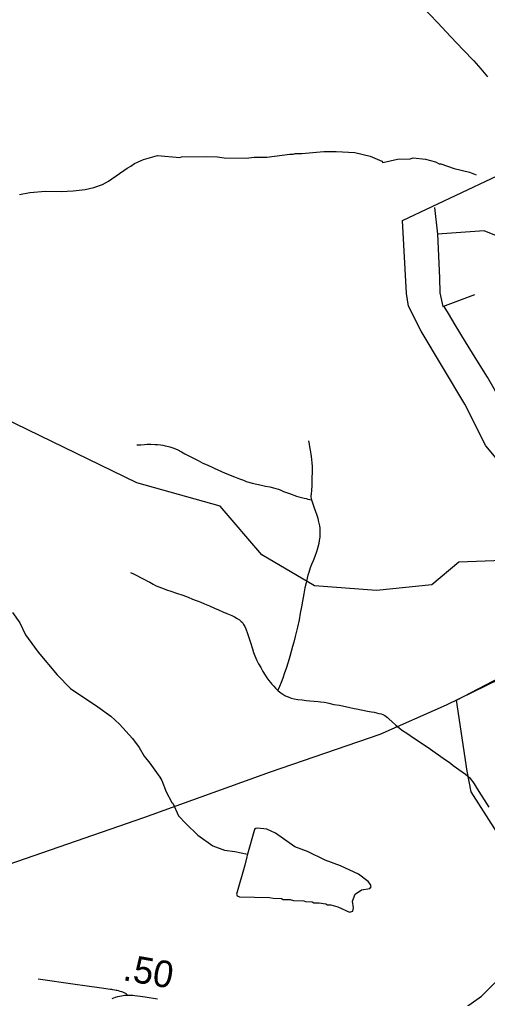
# Model space of a CAD drawing. Extents: x 1383679 to 1536984, y 460658 to 651027.
# Drawn here: x 1408112 to 1410306, y 558710 to 563300 of the extents above; entities that cross this region are included whole.
import ezdxf

# ---------------------------------------------------------------- set-up
doc = ezdxf.new("R2010")
doc.units = 0
for name, color, linetype in [('Exist Boundary Political City Limit New', 7, 'Continuous'), ('Exist Hydrographic Creek Single Shore', 7, 'Continuous'), ('Exist Hydrographic Misc Water Feature', 7, 'Continuous'), ('Exist Road Non-System Type 51', 7, 'Continuous'), ('Exist Road Secondary Mileage Hundredths English Label', 7, 'Continuous'), ('Exist Road Secondary Type 51 Attributed', 7, 'Continuous'), ('Exist Utilities Electrical Transmission Line', 7, 'Continuous'), ('Map Preparation Boundary City Limit Buffer Line', 7, 'Continuous')]:
    doc.layers.add(name, color=color, linetype=linetype)

msp = doc.modelspace()

# ---------------------------------------------------------------- linework, layer by layer
at = {"layer": 'Exist Boundary Political City Limit New'}
for points in [[(1410346.9, 561242.8), (1410298, 561301.4), (1410200.2, 561496.9), (1409995, 561839), (1409936.4, 561956.3), (1409926.6, 562014.9), (1409907, 562357.1), (1410464.2, 562621)], [(1410610.9, 559082.5), (1410229.6, 559678.8), (1410210.1, 559776.6), (1410161.2, 560108.9), (1410816.1, 560451)], [(1410180.8, 558652.4), (1410278.5, 558720.9), (1410405.6, 558847.9)]]:
    msp.add_lwpolyline(points, dxfattribs=at)
at = {"layer": 'Exist Hydrographic Creek Single Shore'}
msp.add_lwpolyline([(1411225.9, 560901.8), (1410623, 560772.8), (1410172, 560755.6), (1410045.1, 560649.8), (1409786, 560622.3), (1409495, 560644.5), (1409248, 560790.6), (1409052, 561017.7), (1408662, 561127.3), (1408035, 561432.1), (1407945, 561532.4), (1407865.1, 561717.8)], dxfattribs=at)
at = {"layer": 'Exist Hydrographic Misc Water Feature'}
for points in [[(1408111.2, 562480.3), (1408160.5, 562489.5), (1408234.4, 562495), (1408307.6, 562493.7), (1408363.6, 562496.4), (1408419.8, 562503), (1408460, 562512.1), (1408500.4, 562527.1), (1408528.7, 562542.4), (1408616.1, 562602.4), (1408634.3, 562612), (1408650.6, 562625.5), (1408693.6, 562643.8), (1408759.5, 562663), (1408863.2, 562652.6), (1408871.3, 562656.4), (1408989.3, 562657.6), (1409039.4, 562656.4), (1409071.3, 562651.7), (1409175.2, 562649.2), (1409211.3, 562654), (1409271.4, 562655), (1409379.7, 562668.4), (1409395.7, 562668), (1409403.8, 562671.8), (1409435.7, 562671.1), (1409538, 562680.7), (1409596, 562681.3), (1409684, 562677.3), (1409755.5, 562659.6), (1409810.7, 562635.4), (1409814.9, 562630.2), (1409884, 562645.6), (1409943.4, 562647.2), (1409957.4, 562650.8), (1410015.3, 562645.5), (1410063, 562632.4), (1410078.8, 562624), (1410086.8, 562623.8), (1410150.4, 562602.3), (1410221.9, 562584.6), (1410253.7, 562571.9)], [(1408078.8, 560519.9), (1408113.7, 560471.1), (1408140.4, 560414.5), (1408152.1, 560398.2), (1408198.6, 560333.2), (1408288.3, 560227.1), (1408350.8, 560163.7), (1408479.8, 560078.3), (1408539.9, 560033.3), (1408581.1, 559996.3), (1408641.5, 559929), (1408672.5, 559886.2), (1408695.6, 559845.7), (1408722.9, 559813.1), (1408769.4, 559748), (1408779.1, 559731.8), (1408799.9, 559679.3), (1408826.7, 559629.1), (1408830.7, 559626.6), (1408857.3, 559566), (1408892.6, 559529.2), (1408947.3, 559475.9), (1409018.2, 559426.3), (1409073.7, 559405), (1409121.6, 559399.9), (1409180.3, 559386.1)], [(1409180.3, 559386.1), (1409177.1, 559374.6), (1409168.2, 559334.8), (1409129.1, 559199.8), (1409132.9, 559191.7), (1409142.8, 559187.5), (1409284.7, 559184.2), (1409300.6, 559179.7), (1409340.6, 559178.8), (1409348.6, 559174.6), (1409380.6, 559173.9), (1409396.5, 559169.5), (1409444.5, 559168.4), (1409452.4, 559164.2), (1409484.3, 559163.4), (1409492.2, 559159.3), (1409516.2, 559158.7), (1409548.1, 559154), (1409556, 559149.8), (1409572, 559149.4), (1409603.8, 559140.6), (1409659.3, 559115.4), (1409675.4, 559119), (1409677.7, 559134.9), (1409672.5, 559167), (1409685.2, 559198.7), (1409715.6, 559220), (1409753.8, 559225.1), (1409759.9, 559233), (1409758.2, 559245), (1409746.5, 559259.3), (1409701.3, 559292.3), (1409616.2, 559332.3), (1409544.7, 559357.9), (1409461.7, 559399.9), (1409402.1, 559421.3), (1409311.6, 559485.4), (1409272, 559504.3), (1409228.1, 559509.3), (1409220, 559507.5), (1409214, 559501.7), (1409180.3, 559386.1)]]:
    msp.add_lwpolyline(points, dxfattribs=at)
at = {"layer": 'Exist Road Non-System Type 51'}
for points in [[(1410057.4, 562418.9), (1410071.5, 562293.3)], [(1410775, 561921), (1410745.2, 561945.4), (1410563.4, 562104.4), (1410391.6, 562254.1), (1410340.8, 562288.5), (1410289.9, 562309.1), (1410071.5, 562293.3)], [(1410071.5, 562293.3), (1410080.4, 562089), (1410082.1, 562018.2), (1410096.2, 561954.2)], [(1410096.2, 561954.2), (1410246, 562011)], [(1411093.5, 561188.4), (1411048.5, 561156.2), (1411001.4, 561124.2), (1410951, 561101.7), (1410913.5, 561096.2), (1410883.5, 561099.5), (1410844.9, 561112.3), (1410782.8, 561149.8), (1410648.9, 561228.1), (1410523.4, 561307.3), (1410470.9, 561342.8), (1410445.2, 561375.9), (1410427, 561401.2), (1410408, 561438.1), (1410336.9, 561569), (1410306.6, 561622.5), (1410248, 561714.8), (1410202.2, 561789), (1410153.9, 561869.2), (1410122.9, 561921.1), (1410103, 561954.7)], [(1409466.6, 561325.3), (1409469.6, 561309.7), (1409472, 561295.9), (1409474.9, 561281.1), (1409477.5, 561262.5), (1409480.6, 561239.5), (1409482.3, 561220.1), (1409483.4, 561206.5), (1409483.7, 561191.5), (1409483.7, 561174.1), (1409483.1, 561154.7), (1409482.8, 561133.7), (1409481.8, 561114.9), (1409480.5, 561091.1), (1409479.6, 561076.5), (1409478.2, 561065.8), (1409478.5, 561060.2), (1409481.1, 561047.8)], [(1408661.3, 561305.8), (1408681.3, 561306.7), (1408697.3, 561307.9), (1408710.4, 561308.5), (1408726.9, 561308.4), (1408747.2, 561308.1), (1408759.5, 561307), (1408773, 561305.7), (1408784.2, 561304), (1408794.8, 561301.9), (1408804.5, 561299.9), (1408816.6, 561296.8), (1408831.4, 561292), (1408850.4, 561283.6), (1408870.7, 561273.5), (1408887, 561264.5), (1408905.9, 561254.3), (1408921.3, 561245.8), (1408936.7, 561238.4), (1408949.6, 561231.8), (1408972.1, 561220.7), (1408991.7, 561211.9), (1409024.9, 561196.4), (1409076.1, 561173.8), (1409120.4, 561155.7), (1409143.1, 561146.6), (1409161.5, 561139.9), (1409175, 561134.7), (1409186.4, 561131.2), (1409203.3, 561126.5), (1409225, 561121.4), (1409246.2, 561116.8), (1409265.8, 561112.7), (1409286, 561108.3), (1409302.9, 561104.3), (1409314.1, 561101.6), (1409326, 561097.6), (1409337.5, 561093.2), (1409350.2, 561087.9), (1409377.1, 561077.5), (1409409.9, 561066), (1409420.9, 561062.5), (1409446.1, 561056.2), (1409455.8, 561053.9), (1409463.7, 561051.6), (1409472.7, 561049.5), (1409481.1, 561047.8)], [(1409481.1, 561047.8), (1409484, 561039.3), (1409494.1, 561010.1), (1409500.2, 560992.9), (1409504.2, 560981.5), (1409507.1, 560971.3), (1409509.9, 560961.6), (1409512.8, 560951.3), (1409515.1, 560939.4), (1409517.9, 560926.6), (1409519.6, 560914.6), (1409520.7, 560901.4), (1409520.7, 560887.8), (1409519.6, 560872.9), (1409517.3, 560857.3), (1409515.1, 560842.8), (1409511.2, 560826.8), (1409504.5, 560804.4), (1409496.1, 560781.9), (1409488.1, 560762.1), (1409481.3, 560745.6), (1409474.9, 560729.3), (1409468, 560707.9), (1409463.9, 560694.1), (1409460.4, 560680.7), (1409455.3, 560658.4), (1409450.1, 560635.5), (1409444.4, 560608), (1409438.1, 560572.5), (1409433.6, 560545.8), (1409428.4, 560516.7), (1409422.8, 560485.5), (1409415.4, 560451), (1409404.5, 560407), (1409398.2, 560380.4), (1409392.5, 560359.9), (1409379.4, 560313.8), (1409370.8, 560286.4), (1409361.7, 560257.9), (1409354.3, 560236.8), (1409346.3, 560211.7), (1409339.3, 560191.6), (1409331.3, 560172.3), (1409322.8, 560155.7)], [(1408632.4, 560706.8), (1408650.1, 560698.8), (1408664.8, 560691.5), (1408678.5, 560684.7), (1408692, 560677.9), (1408700.4, 560673.3), (1408711.8, 560667), (1408722.2, 560661.4), (1408738.9, 560652.2), (1408749.3, 560646.9), (1408760.4, 560642.3), (1408781.6, 560633.7), (1408800.7, 560626.2), (1408821.3, 560619.3), (1408848.1, 560610.2), (1408877.1, 560600.5), (1408902.1, 560591.6), (1408923.6, 560583), (1408944.1, 560575), (1408961.7, 560567.6), (1408978.8, 560560.8), (1409002.1, 560550.6), (1409026, 560540.3), (1409044.8, 560532.3), (1409065.9, 560523.2), (1409084.2, 560515.3), (1409106.8, 560505.6), (1409119.9, 560499.3), (1409132.3, 560491.8), (1409142.7, 560485.2), (1409151.1, 560478.4), (1409156.8, 560472.2), (1409162, 560464), (1409167.8, 560453.7), (1409172.4, 560443.5), (1409180.3, 560421.7), (1409185.6, 560407.2), (1409193.7, 560383.5), (1409204.2, 560349.3), (1409204.3, 560348.9), (1409209.5, 560332.5), (1409215.2, 560316), (1409219.2, 560306.3), (1409223.2, 560297.8), (1409228.3, 560288.1), (1409232.9, 560278.4), (1409242.6, 560261.3), (1409253.4, 560243.1), (1409263.7, 560226.5), (1409271.6, 560214), (1409280.8, 560200.9), (1409288.2, 560191.8), (1409294.4, 560184.4), (1409303.6, 560174.1), (1409312.7, 560164.3), (1409325.2, 560153), (1409336.6, 560143.3), (1409345.7, 560137.1), (1409355.3, 560131.4), (1409362.8, 560127.4), (1409371.4, 560124), (1409385.1, 560118.8), (1409399.3, 560115.4), (1409416.9, 560112.3), (1409436.9, 560109.7), (1409455.2, 560107.4), (1409473.4, 560106.3), (1409492.8, 560104.6), (1409511.6, 560102.9), (1409523.6, 560101.2), (1409539.6, 560098.9), (1409549.3, 560097.2), (1409561.8, 560094.3), (1409586.3, 560089.2), (1409612, 560084.7), (1409631.9, 560080.1), (1409654.7, 560075.5), (1409680.4, 560070), (1409692.5, 560067.5), (1409743.6, 560057.7), (1409761.6, 560054.5), (1409774.3, 560052.1), (1409785.6, 560049.8), (1409797.2, 560047), (1409806.9, 560044.2), (1409815.8, 560041), (1409824.1, 560036.9), (1409831.5, 560031.6), (1409837, 560027.2), (1409844.2, 560021.1), (1409859, 560007.5), (1409876.7, 559991.5), (1409892.9, 559977.6), (1409908.1, 559966.5), (1409928.1, 559953.3), (1409958.9, 559932.3), (1409989.7, 559911.7), (1410038.1, 559878.7), (1410098.1, 559837.3), (1410132, 559813.2)], [(1410132, 559813.2), (1410145.5, 559803.2), (1410187.7, 559772.4), (1410203.1, 559761.6), (1410213.9, 559753), (1410221.6, 559745.8), (1410229.3, 559735.9), (1410236.7, 559726.2), (1410243, 559716), (1410252.8, 559700.8), (1410265.9, 559680.8), (1410276.7, 559663.8), (1410290.4, 559642.1), (1410312, 559607.4)], [(1408618, 558726), (1408616.9, 558727.1), (1408614.2, 558729.8), (1408610.2, 558733.2), (1408606, 558735.8), (1408602, 558737.4), (1408596.5, 558739.5), (1408591.4, 558741.2), (1408583.4, 558743.5), (1408576, 558745.5), (1408569.5, 558746.9), (1408564.3, 558748), (1408558.1, 558749.2), (1408549.5, 558750.9), (1408544.4, 558751.7), (1408538.1, 558752.9), (1408527.6, 558754.3), (1408496.3, 558758.5), (1408418, 558769.7), (1408373, 558776.2), (1408199.7, 558801.4)]]:
    msp.add_lwpolyline(points, dxfattribs=at)
at = {"layer": 'Exist Road Secondary Type 51 Attributed'}
for points in [[(1409999.9, 563360.7), (1410071.4, 563285.3), (1410134.6, 563218.1), (1410192.2, 563157.6), (1410241.3, 563106.2), (1410275.4, 563068.7), (1410306.8, 563031.3)], [(1408545.8, 558709.9), (1408553.8, 558713.3), (1408562.6, 558716.4), (1408572.6, 558719.6), (1408580.9, 558721.4), (1408589.7, 558723.3), (1408597.1, 558724.4), (1408606.2, 558725.2), (1408614.4, 558725.8), (1408624.5, 558726.1), (1408634.2, 558725.8), (1408642.4, 558725.5), (1408652.4, 558724.7), (1408665.3, 558723.2), (1408700.5, 558718.2), (1408759.3, 558709.2)]]:
    msp.add_lwpolyline(points, dxfattribs=at)
at = {"layer": 'Exist Utilities Electrical Transmission Line'}
msp.add_lwpolyline([(1414374.8, 561589.4), (1413813.7, 561409.2), (1413411.5, 561288), (1412883.5, 561175.2), (1412389.6, 561071.9), (1412084.4, 561009), (1411701.5, 560835.6), (1411072.4, 560546.5), (1410552, 560299.3), (1410112.3, 560084.8), (1409802, 559948.2), (1409286.8, 559771.1), (1408693.2, 559557.3), (1407978.9, 559309.6)], dxfattribs=at)
at = {"layer": 'Map Preparation Boundary City Limit Buffer Line'}
for points in [[(1410346.9, 561242.8), (1410298, 561301.4), (1410200.2, 561496.9), (1409995, 561839), (1409936.4, 561956.3), (1409926.6, 562014.9), (1409907, 562357.1), (1410464.2, 562621)], [(1410610.9, 559082.5), (1410229.6, 559678.8), (1410210.1, 559776.6), (1410161.2, 560108.9), (1410816.1, 560451)], [(1410180.8, 558652.4), (1410278.5, 558720.9), (1410405.6, 558847.9)]]:
    msp.add_lwpolyline(points, dxfattribs=at)

# ---------------------------------------------------------------- texts
at = {"layer": 'Exist Road Secondary Mileage Hundredths English Label'}
msp.add_text('.50', height=125, rotation=349.9488, dxfattribs=at).set_placement((1408592.2, 558796.7))

doc.saveas('drawing.dxf')
